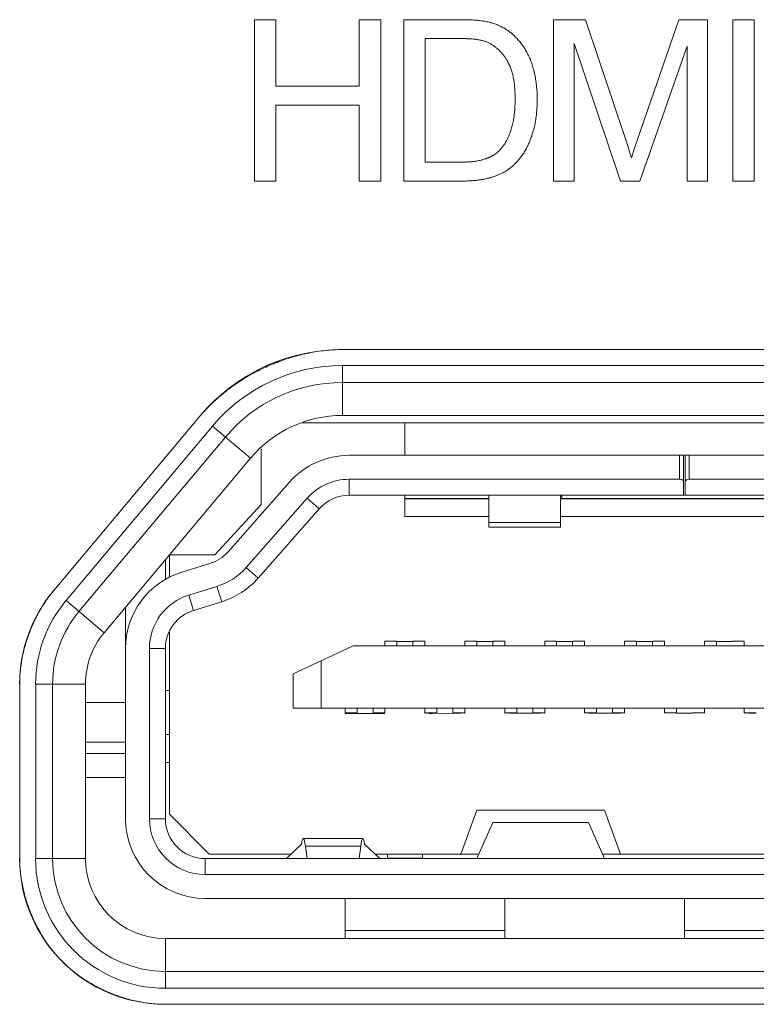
# Model space of a CAD drawing. Header units: millimetres. Extents: x 3925 to 5043, y -86 to 778.
# Tile 257 of 325: x 4795.3 to 4797.61, y 374.3 to 377.38. Entities that reach past the tile are written whole.
import ezdxf

# ---------------------------------------------------------------- set-up
doc = ezdxf.new("R2010")
doc.units = ezdxf.units.MM
doc.header["$LTSCALE"] = 46.255
for name, color, linetype in [('11_190F4G00BDXF_CONTINUOUS_LINE', 7, 'CONTINUOUS'), ('H30K-IO-LABEDXF_CONTINUOUS_LINE', 7, 'CONTINUOUS'), ('H30K-REAR-CODXF_CONTINUOUS_LINE', 7, 'CONTINUOUS'), ('H60-LSM-BASEDXF_CONTINUOUS_LINE', 7, 'CONTINUOUS'), ('LABEL-IO-H30DXF_CONTINUOUS_LINE', 7, 'CONTINUOUS')]:
    doc.layers.add(name, color=color, linetype=linetype)

msp = doc.modelspace()

# ---------------------------------------------------------------- linework, layer by layer
at = {"layer": '11_190F4G00BDXF_CONTINUOUS_LINE', "color": 7, "linetype": 'Continuous', "lineweight": 0}
for p, q in [((4796.1883, 376.1223), (4798.8294, 376.1223)), ((4796.5088, 376.1223), (4796.5088, 376.021)), ((4796.0588, 375.8666), (4796.0588, 376.0415)), ((4797.3836, 376.021), (4796.3341, 376.021)), ((4797.3688, 375.946), (4797.3688, 376.021)), ((4797.3813, 375.896), (4797.3813, 376.021)), ((4797.3863, 375.896), (4797.3863, 376.021)), ((4798.6836, 376.021), (4797.3863, 376.021)), ((4797.3988, 376.021), (4797.3988, 375.946)), ((4795.9554, 375.7191), (4796.1464, 375.9362)), ((4796.3341, 375.896), (4796.3341, 375.946)), ((4796.3341, 375.946), (4797.3688, 375.946)), ((4797.3988, 375.946), (4798.6836, 375.946)), ((4796.2027, 375.8866), (4796.0117, 375.6696)), ((4796.2403, 375.8536), (4796.2027, 375.8866)), ((4796.3341, 375.896), (4798.6836, 375.896)), ((4796.5088, 375.896), (4796.5088, 375.8298)), ((4796.7713, 375.8856), (4796.5088, 375.8856)), ((4796.5088, 375.8848), (4796.7713, 375.8848)), ((4796.7713, 375.896), (4796.7713, 375.796)), ((4796.9963, 375.796), (4796.9963, 375.896)), ((4798.0213, 375.8856), (4796.9963, 375.8856)), ((4796.9963, 375.8848), (4798.0213, 375.8848)), ((4797.0002, 375.8856), (4797.0002, 375.896)), ((4796.0588, 375.8666), (4795.9138, 375.7098)), ((4796.2403, 375.8536), (4796.0493, 375.6365)), ((4796.7713, 375.8298), (4796.5088, 375.8298)), ((4798.0213, 375.8298), (4796.9963, 375.8298)), ((4796.7713, 375.811), (4796.9963, 375.811)), ((4796.7713, 375.796), (4796.9963, 375.796)), ((4795.7588, 375.6939), (4795.7588, 375.6323)), ((4795.9138, 375.7098), (4795.7713, 375.7098)), ((4795.7713, 375.6394), (4795.7713, 375.7088)), ((4795.8103, 375.6551), (4795.8983, 375.6822)), ((4796.0493, 375.6365), (4796.0117, 375.6696)), ((4795.8324, 375.5834), (4795.9204, 375.6105)), ((4795.9204, 375.6105), (4795.9351, 375.5627)), ((4795.8471, 375.5357), (4795.8324, 375.5834)), ((4795.6338, 374.8835), (4795.6338, 375.545)), ((4795.9351, 375.5627), (4795.8471, 375.5357)), ((4795.7713, 374.8973), (4795.7713, 375.4688)), ((4795.7088, 375.4162), (4795.7088, 374.8835)), ((4795.7088, 375.4162), (4795.7588, 375.4162)), ((4795.7588, 375.4162), (4795.7588, 374.8835)), ((4796.1588, 375.3373), (4796.3463, 375.4248)), ((4798.6713, 375.4248), (4796.3463, 375.4248)), ((4796.4463, 375.4393), (4796.4463, 375.4248)), ((4796.4838, 375.4393), (4796.4463, 375.4393)), ((4796.4838, 375.4248), (4796.4838, 375.4393)), ((4796.5338, 375.4377), (4796.4838, 375.4377)), ((4796.5338, 375.4377), (4796.4838, 375.4377)), ((4796.5338, 375.4393), (4796.5713, 375.4393)), ((4796.5338, 375.4377), (4796.5338, 375.4344)), ((4796.5338, 375.4344), (4796.5338, 375.4248)), ((4796.5713, 375.4248), (4796.5713, 375.4393)), ((4796.6963, 375.4393), (4796.6963, 375.4248)), ((4796.7338, 375.4393), (4796.6963, 375.4393)), ((4796.7338, 375.4248), (4796.7338, 375.4393)), ((4796.7838, 375.4378), (4796.7338, 375.4378)), ((4796.7838, 375.4378), (4796.7338, 375.4378)), ((4796.7838, 375.4393), (4796.8213, 375.4393)), ((4796.7838, 375.4393), (4796.8213, 375.4393)), ((4796.7838, 375.4378), (4796.7838, 375.4345)), ((4796.7838, 375.4345), (4796.7838, 375.4248)), ((4796.8213, 375.4248), (4796.8213, 375.4393)), ((4796.9463, 375.4393), (4796.9463, 375.4248)), ((4796.9838, 375.4393), (4796.9463, 375.4393)), ((4796.9838, 375.4248), (4796.9838, 375.4393)), ((4797.0338, 375.4379), (4796.9838, 375.4379)), ((4797.0338, 375.4379), (4796.9838, 375.4379)), ((4797.0338, 375.4393), (4797.0713, 375.4393)), ((4797.0338, 375.4393), (4797.0713, 375.4393)), ((4797.0338, 375.4379), (4797.0338, 375.4345)), ((4797.0338, 375.4345), (4797.0338, 375.4248)), ((4797.0713, 375.4248), (4797.0713, 375.4393)), ((4797.1963, 375.4393), (4797.1963, 375.4248)), ((4797.2338, 375.4393), (4797.1963, 375.4393)), ((4797.2338, 375.4248), (4797.2338, 375.4393)), ((4797.2838, 375.438), (4797.2338, 375.4379)), ((4797.2838, 375.4379), (4797.2338, 375.4379)), ((4797.2838, 375.4393), (4797.3213, 375.4393)), ((4797.2838, 375.4393), (4797.3213, 375.4393)), ((4797.2838, 375.438), (4797.2838, 375.4346)), ((4797.2838, 375.4346), (4797.2838, 375.4248)), ((4797.3213, 375.4248), (4797.3213, 375.4393)), ((4797.4463, 375.4393), (4797.4463, 375.4248)), ((4797.4839, 375.4393), (4797.4463, 375.4393)), ((4797.4838, 375.4248), (4797.4838, 375.4393)), ((4797.5338, 375.438), (4797.4838, 375.438)), ((4797.5338, 375.4393), (4797.5713, 375.4393)), ((4797.5338, 375.4393), (4797.5713, 375.4393)), ((4797.5713, 375.4248), (4797.5713, 375.4393)), ((4796.2463, 375.3781), (4796.2463, 375.2298)), ((4796.1588, 375.3373), (4796.1588, 375.2298)), ((4795.7713, 375.2848), (4795.7588, 375.2848)), ((4796.1588, 375.2298), (4798.8588, 375.2298)), ((4796.3213, 375.2298), (4796.3213, 375.2148)), ((4796.3589, 375.2298), (4796.3589, 375.2132)), ((4796.4089, 375.2132), (4796.4089, 375.2298)), ((4796.4463, 375.2148), (4796.4463, 375.2298)), ((4796.5713, 375.2298), (4796.5713, 375.2148)), ((4796.6089, 375.2298), (4796.6089, 375.2132)), ((4796.6589, 375.2133), (4796.6589, 375.2298)), ((4796.6963, 375.2148), (4796.6963, 375.2298)), ((4796.8213, 375.2298), (4796.8213, 375.2148)), ((4796.8589, 375.2298), (4796.8589, 375.2133)), ((4796.9089, 375.2133), (4796.9089, 375.2298)), ((4796.9463, 375.2148), (4796.9463, 375.2298)), ((4797.0713, 375.2298), (4797.0713, 375.2148)), ((4797.1089, 375.2298), (4797.1089, 375.2134)), ((4797.1589, 375.2134), (4797.1589, 375.2298)), ((4797.1963, 375.2148), (4797.1963, 375.2298)), ((4797.3213, 375.2298), (4797.3213, 375.2148)), ((4797.3589, 375.2298), (4797.3589, 375.2135)), ((4797.4463, 375.2148), (4797.4463, 375.2298)), ((4797.5713, 375.2298), (4797.5713, 375.2148)), ((4796.3222, 375.2132), (4796.3213, 375.2148)), ((4796.3588, 375.2148), (4796.3213, 375.2148)), ((4796.3222, 375.2132), (4796.3435, 375.2132)), ((4796.3338, 375.2148), (4796.3339, 375.2132)), ((4796.422, 375.2132), (4796.3435, 375.2132)), ((4796.4463, 375.2148), (4796.4089, 375.2148)), ((4796.4463, 375.2132), (4796.422, 375.2132)), ((4796.4463, 375.2132), (4796.4462, 375.2131)), ((4796.5714, 375.214), (4796.5712, 375.2132)), ((4796.6088, 375.2148), (4796.5713, 375.2148)), ((4796.5942, 375.2132), (4796.5837, 375.2132)), ((4796.6724, 375.2133), (4796.5942, 375.2132)), ((4796.6963, 375.2148), (4796.6589, 375.2148)), ((4796.6837, 375.2133), (4796.6724, 375.2133)), ((4796.6963, 375.2133), (4796.6962, 375.2132)), ((4796.8214, 375.214), (4796.8212, 375.2132)), ((4796.8588, 375.2148), (4796.8213, 375.2148)), ((4796.8433, 375.2133), (4796.834, 375.2133)), ((4796.9245, 375.2133), (4796.8433, 375.2133)), ((4796.9463, 375.2148), (4796.9089, 375.2148)), ((4796.9337, 375.2133), (4796.9245, 375.2133)), ((4796.9463, 375.2133), (4796.9462, 375.2133)), ((4797.0714, 375.2141), (4797.0712, 375.2133)), ((4797.1088, 375.2148), (4797.0713, 375.2148)), ((4797.0934, 375.2134), (4797.084, 375.2134)), ((4797.1735, 375.2134), (4797.0934, 375.2134)), ((4797.1963, 375.2148), (4797.1589, 375.2148)), ((4797.1837, 375.2134), (4797.1735, 375.2134)), ((4797.1963, 375.2134), (4797.1962, 375.2133)), ((4797.3214, 375.2141), (4797.3212, 375.2134)), ((4797.3589, 375.2148), (4797.3213, 375.2148)), ((4797.4089, 375.2135), (4797.3589, 375.2135)), ((4797.4089, 375.2148), (4797.4463, 375.2148)), ((4797.4462, 375.2134), (4797.4464, 375.2141)), ((4797.5714, 375.2141), (4797.5712, 375.2135)), ((4797.6089, 375.2148), (4797.5713, 375.2148)), ((4797.5935, 375.2135), (4797.5842, 375.2135)), ((4797.6089, 375.2136), (4797.5935, 375.2135)), ((4795.7588, 375.1473), (4795.7713, 375.1473)), ((4795.7713, 375.0598), (4795.7588, 375.0598)), ((4795.8963, 374.7723), (4795.7713, 374.8973)), ((4796.7338, 374.9098), (4796.6838, 374.7723)), ((4796.7338, 374.9098), (4797.1338, 374.9098)), ((4797.1839, 374.7723), (4797.1338, 374.9098)), ((4795.7088, 374.8835), (4795.7588, 374.8835)), ((4796.7338, 374.7585), (4796.7838, 374.871)), ((4796.7838, 374.871), (4797.0838, 374.871)), ((4797.0838, 374.871), (4797.1338, 374.7585)), ((4796.185, 374.8041), (4796.1376, 374.7585)), ((4796.377, 374.821), (4796.1907, 374.821)), ((4796.2024, 374.7585), (4796.1974, 374.7971)), ((4796.1974, 374.7971), (4796.3703, 374.7971)), ((4796.3703, 374.7971), (4796.3653, 374.7585)), ((4796.4301, 374.7585), (4796.3827, 374.8041)), ((4796.1519, 374.7723), (4795.8963, 374.7723)), ((4796.74, 374.7723), (4796.4158, 374.7723)), ((4796.4538, 374.7723), (4796.4538, 374.7598)), ((4796.5638, 374.7598), (4796.5638, 374.7723)), ((4797.89, 374.7723), (4797.1277, 374.7723)), ((4795.8838, 374.7085), (4795.8838, 374.7585)), ((4795.8838, 374.7585), (4799.1338, 374.7585)), ((4796.5638, 374.7598), (4796.4538, 374.7598)), ((4795.8838, 374.7085), (4799.1338, 374.7085)), ((4795.8838, 374.6335), (4799.1338, 374.6335)), ((4796.3213, 374.6335), (4796.3213, 374.5085)), ((4796.8213, 374.5085), (4796.8213, 374.6335)), ((4797.3838, 374.6335), (4797.3838, 374.5085)), ((4796.8213, 374.5335), (4796.3213, 374.5335)), ((4797.6338, 374.5335), (4797.3838, 374.5335))]:
    msp.add_line(p, q, dxfattribs=at)
for centre, radius, start, end in [((4796.3341, 375.771), 0.25, 90, 138.6522), ((4796.3341, 375.771), 0.175, 90, 138.6522), ((4796.3341, 375.771), 0.125, 90, 138.6522), ((4795.8616, 375.8017), 0.125, 287.1027, 318.6522), ((4795.8616, 375.8017), 0.2, 287.1027, 318.6522), ((4795.8838, 375.4162), 0.25, 107.1027, 180), ((4795.8616, 375.8017), 0.25, 287.1027, 318.6522), ((4795.8838, 375.4162), 0.175, 107.1027, 180), ((4795.8838, 375.4162), 0.125, 107.1027, 180), ((4795.8838, 374.8835), 0.25, 180, 270), ((4795.8838, 374.8835), 0.175, 180, 270), ((4795.8838, 374.8835), 0.125, 180, 270)]:
    msp.add_arc(centre, radius, start, end, dxfattribs=at)
for centre, major_axis, ratio, start_param, end_param in [((4797.3688, 375.9388), (0.0125, 0), 0.57735, 0.415523, 1.570796), ((4797.3988, 375.9388), (0.0125, 0), 0.57735, 1.570796, 3.141593), ((4796.1907, 374.646), (0, 0.175), 0.075758, -0.528557, 0.442911), ((4796.377, 374.646), (0, 0.175), 0.075758, 5.840274, 6.811742)]:
    msp.add_ellipse(centre, major_axis=major_axis, ratio=ratio, start_param=start_param, end_param=end_param, dxfattribs=at)
at = {"layer": 'H30K-IO-LABEDXF_CONTINUOUS_LINE', "color": 7, "linetype": 'Continuous', "lineweight": 0}
for p, q in [((4796.0378, 376.8796), (4796.0378, 377.3848)), ((4796.0378, 377.3848), (4796.1048, 377.3848)), ((4796.1048, 377.3848), (4796.1048, 377.1766)), ((4796.3659, 377.1766), (4796.3659, 377.3848)), ((4796.3659, 377.3848), (4796.4329, 377.3848)), ((4796.4329, 377.3848), (4796.4329, 376.8796)), ((4796.5053, 376.8796), (4796.5053, 377.3848)), ((4796.5053, 377.3848), (4796.6869, 377.3848)), ((4796.9742, 376.8796), (4796.9742, 377.3848)), ((4796.9742, 377.3848), (4797.0744, 377.3848)), ((4797.0744, 377.3848), (4797.2, 377.0085)), ((4797.2389, 377.0155), (4797.3666, 377.3848)), ((4797.3666, 377.3848), (4797.4561, 377.3848)), ((4797.4561, 377.3848), (4797.4561, 376.8796)), ((4797.5354, 376.8796), (4797.5354, 377.3848)), ((4797.5354, 377.3848), (4797.6025, 377.3848)), ((4797.6025, 377.3848), (4797.6025, 376.8796)), ((4796.5723, 377.3255), (4796.5723, 376.9389)), ((4796.6783, 377.3255), (4796.5723, 377.3255)), ((4796.6892, 377.3255), (4796.6783, 377.3255)), ((4797.0384, 377.31), (4797.0384, 376.8796)), ((4797.1842, 376.8796), (4797.0384, 377.31)), ((4797.3919, 377.3022), (4797.2444, 376.8796)), ((4797.3919, 376.8796), (4797.3919, 377.3022)), ((4796.1048, 377.1766), (4796.3659, 377.1766)), ((4796.1048, 377.1174), (4796.1048, 376.8796)), ((4796.3659, 377.1174), (4796.1048, 377.1174)), ((4796.3659, 376.8796), (4796.3659, 377.1174)), ((4797.2297, 376.9885), (4797.2389, 377.0155)), ((4797.2, 377.0085), (4797.2062, 376.9899)), ((4797.2238, 376.9705), (4797.2297, 376.9885)), ((4796.5723, 376.9389), (4796.683, 376.9389)), ((4796.683, 376.9389), (4796.6888, 376.9389)), ((4796.1048, 376.8796), (4796.0378, 376.8796)), ((4796.4329, 376.8796), (4796.3659, 376.8796)), ((4796.6915, 376.8796), (4796.5053, 376.8796)), ((4797.0384, 376.8796), (4796.9742, 376.8796)), ((4797.2444, 376.8796), (4797.1842, 376.8796)), ((4797.4561, 376.8796), (4797.3919, 376.8796)), ((4797.6025, 376.8796), (4797.5354, 376.8796)), ((4796.3131, 376.352), (4798.7047, 376.352)), ((4795.4095, 375.5981), (4795.868, 376.1444)), ((4795.3028, 374.7584), (4795.3028, 375.3049)), ((4795.3175, 374.6475), (4795.3133, 374.6649)), ((4795.6643, 374.3131), (4795.6489, 374.3168)), ((4799.2589, 374.3023), (4795.7589, 374.3023))]:
    msp.add_line(p, q, dxfattribs=at)
for points in [[(4796.6869, 377.3848), (4796.6944, 377.3847), (4796.6982, 377.3847), (4796.702, 377.3846), (4796.7057, 377.3845), (4796.7095, 377.3844), (4796.7133, 377.3843), (4796.7171, 377.3842), (4796.7208, 377.384), (4796.7246, 377.3838), (4796.7284, 377.3835), (4796.7321, 377.3832), (4796.7359, 377.3829), (4796.7396, 377.3825), (4796.7434, 377.3821), (4796.7471, 377.3816), (4796.7508, 377.3811), (4796.7546, 377.3805), (4796.7583, 377.3799), (4796.7619, 377.3792), (4796.7656, 377.3784), (4796.7693, 377.3776)], [(4796.7693, 377.3776), (4796.7723, 377.3769), (4796.7752, 377.3761), (4796.7782, 377.3753), (4796.7812, 377.3745), (4796.7841, 377.3735), (4796.787, 377.3726), (4796.79, 377.3716), (4796.7929, 377.3705), (4796.7957, 377.3694), (4796.7986, 377.3683), (4796.8015, 377.3671), (4796.8043, 377.3658), (4796.8071, 377.3645), (4796.8099, 377.3632), (4796.8127, 377.3618), (4796.8154, 377.3603), (4796.8181, 377.3588), (4796.8208, 377.3573), (4796.8235, 377.3557), (4796.8261, 377.3541), (4796.8287, 377.3524), (4796.8312, 377.3507), (4796.8337, 377.3489), (4796.8362, 377.3471), (4796.8386, 377.3452), (4796.841, 377.3433), (4796.8434, 377.3414)], [(4796.7647, 377.3152), (4796.7622, 377.3161), (4796.7596, 377.317), (4796.757, 377.3178), (4796.7544, 377.3186), (4796.7518, 377.3193), (4796.7492, 377.32), (4796.7465, 377.3206), (4796.7439, 377.3212), (4796.7412, 377.3217), (4796.7385, 377.3222), (4796.7358, 377.3227), (4796.7331, 377.3231), (4796.7304, 377.3234), (4796.7277, 377.3237), (4796.725, 377.324), (4796.7222, 377.3243), (4796.7195, 377.3245), (4796.7167, 377.3247), (4796.714, 377.3249), (4796.7112, 377.325), (4796.7085, 377.3251), (4796.7057, 377.3252), (4796.703, 377.3253), (4796.7002, 377.3254), (4796.6975, 377.3254), (4796.6947, 377.3255), (4796.6892, 377.3255)], [(4796.8434, 377.3414), (4796.8462, 377.3389), (4796.849, 377.3364), (4796.8517, 377.3338), (4796.8544, 377.3312), (4796.8571, 377.3285), (4796.8597, 377.3258), (4796.8622, 377.323), (4796.8647, 377.3201), (4796.8672, 377.3172), (4796.8696, 377.3143), (4796.8719, 377.3113), (4796.8742, 377.3082), (4796.8765, 377.3052), (4796.8786, 377.302), (4796.8808, 377.2989), (4796.8828, 377.2957), (4796.8849, 377.2925), (4796.8868, 377.2892), (4796.8887, 377.2859), (4796.8906, 377.2826), (4796.8923, 377.2792), (4796.8941, 377.2758), (4796.8957, 377.2724), (4796.8973, 377.269), (4796.8989, 377.2655), (4796.9004, 377.2621), (4796.9018, 377.2586), (4796.9031, 377.2551)], [(4796.8278, 377.258), (4796.8266, 377.2601), (4796.8253, 377.2621), (4796.8239, 377.2642), (4796.8225, 377.2662), (4796.8211, 377.2683), (4796.8196, 377.2703), (4796.8182, 377.2723), (4796.8166, 377.2743), (4796.8151, 377.2762), (4796.8135, 377.2782), (4796.8119, 377.2801), (4796.8103, 377.282), (4796.8086, 377.2838), (4796.8069, 377.2857), (4796.8051, 377.2875), (4796.8034, 377.2892), (4796.8016, 377.291), (4796.7998, 377.2927), (4796.7979, 377.2944), (4796.796, 377.296), (4796.7941, 377.2976), (4796.7922, 377.2992), (4796.7902, 377.3007), (4796.7882, 377.3022), (4796.7862, 377.3036), (4796.7842, 377.305), (4796.7821, 377.3063), (4796.78, 377.3076), (4796.7779, 377.3088), (4796.7758, 377.31), (4796.7736, 377.3112), (4796.7714, 377.3123), (4796.7692, 377.3133), (4796.767, 377.3142), (4796.7647, 377.3152)], [(4796.8538, 377.136), (4796.8538, 377.1395), (4796.8538, 377.1431), (4796.8537, 377.1467), (4796.8537, 377.1503), (4796.8535, 377.1539), (4796.8534, 377.1576), (4796.8532, 377.1612), (4796.853, 377.1648), (4796.8528, 377.1685), (4796.8525, 377.1721), (4796.8521, 377.1758), (4796.8518, 377.1794), (4796.8514, 377.183), (4796.8509, 377.1867), (4796.8504, 377.1903), (4796.8499, 377.1939), (4796.8493, 377.1975), (4796.8486, 377.201), (4796.8479, 377.2046), (4796.8472, 377.2081), (4796.8463, 377.2117), (4796.8455, 377.2152), (4796.8445, 377.2187), (4796.8435, 377.2221), (4796.8425, 377.2255), (4796.8413, 377.2289), (4796.8401, 377.2323), (4796.8388, 377.2357), (4796.8375, 377.239), (4796.8361, 377.2422), (4796.8346, 377.2455), (4796.833, 377.2487), (4796.8314, 377.2518), (4796.8297, 377.2549), (4796.8278, 377.258)], [(4796.9031, 377.2551), (4796.9048, 377.2505), (4796.9064, 377.2459), (4796.9079, 377.2413), (4796.9094, 377.2366), (4796.9107, 377.2319), (4796.912, 377.2272), (4796.9132, 377.2224), (4796.9143, 377.2177), (4796.9154, 377.2129), (4796.9163, 377.2081), (4796.9172, 377.2032), (4796.9181, 377.1984), (4796.9188, 377.1936), (4796.9195, 377.1887), (4796.9201, 377.1838), (4796.9207, 377.1789), (4796.9212, 377.174), (4796.9216, 377.1691), (4796.922, 377.1642), (4796.9223, 377.1593), (4796.9226, 377.1545), (4796.9228, 377.1496), (4796.9229, 377.1447), (4796.923, 377.1398), (4796.923, 377.1349)], [(4796.8405, 377.0385), (4796.8417, 377.0422), (4796.8429, 377.046), (4796.8439, 377.0498), (4796.8449, 377.0536), (4796.8459, 377.0574), (4796.8467, 377.0613), (4796.8476, 377.0651), (4796.8483, 377.069), (4796.849, 377.0729), (4796.8497, 377.0768), (4796.8503, 377.0807), (4796.8508, 377.0846), (4796.8513, 377.0886), (4796.8517, 377.0925), (4796.8521, 377.0964), (4796.8525, 377.1004), (4796.8528, 377.1043), (4796.853, 377.1083), (4796.8533, 377.1123), (4796.8534, 377.1162), (4796.8536, 377.1202), (4796.8537, 377.1241), (4796.8538, 377.1281), (4796.8538, 377.132), (4796.8538, 377.136)], [(4796.923, 377.1349), (4796.923, 377.1304), (4796.9229, 377.126), (4796.9228, 377.1215), (4796.9227, 377.117), (4796.9225, 377.1125), (4796.9222, 377.108), (4796.9219, 377.1035), (4796.9216, 377.099), (4796.9212, 377.0946), (4796.9208, 377.0901), (4796.9203, 377.0856), (4796.9197, 377.0812), (4796.9191, 377.0767), (4796.9184, 377.0723), (4796.9177, 377.0678), (4796.9169, 377.0634), (4796.9161, 377.059), (4796.9152, 377.0546), (4796.9142, 377.0502), (4796.9131, 377.0459), (4796.912, 377.0416), (4796.9108, 377.0372), (4796.9096, 377.033)], [(4796.8036, 376.9744), (4796.8054, 376.9762), (4796.8071, 376.9781), (4796.8088, 376.98), (4796.8105, 376.9819), (4796.8121, 376.9839), (4796.8137, 376.9859), (4796.8153, 376.988), (4796.8168, 376.99), (4796.8182, 376.9921), (4796.8197, 376.9943), (4796.8211, 376.9964), (4796.8225, 376.9986), (4796.8238, 377.0008), (4796.8251, 377.0031), (4796.8263, 377.0053), (4796.8276, 377.0076), (4796.8288, 377.0099), (4796.8299, 377.0122), (4796.831, 377.0146), (4796.8321, 377.0169), (4796.8332, 377.0193), (4796.8342, 377.0216), (4796.8352, 377.024), (4796.8362, 377.0264), (4796.8371, 377.0288), (4796.838, 377.0312), (4796.8389, 377.0336), (4796.8397, 377.0361), (4796.8405, 377.0385)], [(4796.9096, 377.033), (4796.9086, 377.0298), (4796.9076, 377.0267), (4796.9066, 377.0236), (4796.9056, 377.0205), (4796.9045, 377.0174), (4796.9034, 377.0144), (4796.9023, 377.0113), (4796.9011, 377.0082), (4796.8999, 377.0052), (4796.8986, 377.0022), (4796.8974, 376.9991), (4796.896, 376.9961), (4796.8947, 376.9932), (4796.8933, 376.9902), (4796.8918, 376.9873), (4796.8904, 376.9843), (4796.8889, 376.9815), (4796.8873, 376.9786), (4796.8857, 376.9757), (4796.884, 376.9729), (4796.8824, 376.9701), (4796.8806, 376.9674), (4796.8788, 376.9647), (4796.877, 376.962), (4796.8751, 376.9593)], [(4797.2062, 376.9899), (4797.2121, 376.9712), (4797.2151, 376.9618), (4797.218, 376.9524)], [(4796.7583, 376.9482), (4796.7601, 376.9487), (4796.7618, 376.9493), (4796.7635, 376.9499), (4796.7652, 376.9506), (4796.7669, 376.9512), (4796.7686, 376.9519), (4796.7703, 376.9526), (4796.7719, 376.9534), (4796.7736, 376.9541), (4796.7753, 376.9549), (4796.7769, 376.9557), (4796.7785, 376.9565), (4796.7802, 376.9574), (4796.7818, 376.9582), (4796.7834, 376.9591), (4796.7849, 376.9601), (4796.7865, 376.961), (4796.7881, 376.962), (4796.7896, 376.963), (4796.7911, 376.964), (4796.7926, 376.965), (4796.794, 376.9661), (4796.7955, 376.9672), (4796.7969, 376.9683), (4796.7983, 376.9695), (4796.7997, 376.9707), (4796.801, 376.9719), (4796.8023, 376.9731), (4796.8036, 376.9744)], [(4796.8751, 376.9593), (4796.8736, 376.9572), (4796.872, 376.9552), (4796.8704, 376.9531), (4796.8688, 376.951), (4796.8672, 376.949), (4796.8655, 376.947), (4796.8638, 376.945), (4796.8621, 376.943), (4796.8604, 376.941), (4796.8586, 376.9391), (4796.8568, 376.9372), (4796.855, 376.9353), (4796.8531, 376.9334), (4796.8513, 376.9316), (4796.8494, 376.9298), (4796.8475, 376.928), (4796.8455, 376.9263), (4796.8435, 376.9246), (4796.8415, 376.9229), (4796.8395, 376.9213), (4796.8375, 376.9196), (4796.8354, 376.9181), (4796.8333, 376.9165), (4796.8312, 376.915), (4796.829, 376.9136)], [(4797.218, 376.9524), (4797.2208, 376.9614), (4797.2238, 376.9705)], [(4796.6888, 376.9389), (4796.6918, 376.939), (4796.6947, 376.939), (4796.6977, 376.9391), (4796.7006, 376.9392), (4796.7035, 376.9393), (4796.7065, 376.9395), (4796.7094, 376.9396), (4796.7124, 376.9398), (4796.7153, 376.94), (4796.7182, 376.9403), (4796.7212, 376.9406), (4796.7241, 376.9409), (4796.727, 376.9413), (4796.7299, 376.9417), (4796.7328, 376.9421), (4796.7357, 376.9426), (4796.7386, 376.9431), (4796.7414, 376.9437), (4796.7443, 376.9443), (4796.7471, 376.945), (4796.75, 376.9457), (4796.7528, 376.9464), (4796.7556, 376.9473), (4796.7583, 376.9482)], [(4796.829, 376.9136), (4796.8268, 376.9121), (4796.8246, 376.9107), (4796.8224, 376.9094), (4796.8201, 376.9081), (4796.8179, 376.9068), (4796.8155, 376.9055), (4796.8132, 376.9043), (4796.8109, 376.9031), (4796.8085, 376.902), (4796.8061, 376.9009), (4796.8037, 376.8998), (4796.8013, 376.8988), (4796.7989, 376.8978), (4796.7964, 376.8968), (4796.7939, 376.8959), (4796.7915, 376.895), (4796.789, 376.8941), (4796.7865, 376.8932), (4796.784, 376.8924), (4796.7815, 376.8916), (4796.7789, 376.8909), (4796.7764, 376.8902), (4796.7739, 376.8895), (4796.7714, 376.8888), (4796.7688, 376.8882)], [(4796.7688, 376.8882), (4796.765, 376.8873), (4796.7612, 376.8865), (4796.7574, 376.8857), (4796.7536, 376.885), (4796.7498, 376.8843), (4796.7459, 376.8837), (4796.742, 376.8831), (4796.7382, 376.8826), (4796.7343, 376.8821), (4796.7304, 376.8817), (4796.7265, 376.8813), (4796.7227, 376.881), (4796.7188, 376.8807), (4796.7149, 376.8804), (4796.711, 376.8802), (4796.7071, 376.88), (4796.7032, 376.8799), (4796.6993, 376.8797), (4796.6954, 376.8797), (4796.6915, 376.8796)], [(4796.1677, 376.3317), (4796.1714, 376.3327), (4796.1751, 376.3337), (4796.1788, 376.3346), (4796.1825, 376.3356), (4796.1862, 376.3365), (4796.19, 376.3373), (4796.1937, 376.3382), (4796.1974, 376.339), (4796.2011, 376.3398)], [(4796.2011, 376.3398), (4796.2077, 376.3412), (4796.2143, 376.3425), (4796.2209, 376.3437), (4796.2275, 376.3448), (4796.2341, 376.3459), (4796.2407, 376.3468), (4796.2473, 376.3477), (4796.2539, 376.3485), (4796.2605, 376.3492), (4796.2671, 376.3499), (4796.2737, 376.3504), (4796.2803, 376.3509), (4796.2869, 376.3513), (4796.2935, 376.3516), (4796.3, 376.3518), (4796.3066, 376.3519), (4796.3131, 376.352)], [(4796.0401, 376.281), (4796.0448, 376.2835), (4796.0495, 376.2859), (4796.0542, 376.2883), (4796.059, 376.2906), (4796.0638, 376.2929), (4796.0686, 376.2952), (4796.0734, 376.2974), (4796.0782, 376.2996), (4796.0831, 376.3018), (4796.088, 376.3039), (4796.0928, 376.3059), (4796.0978, 376.3079)], [(4796.0978, 376.3079), (4796.103, 376.3101), (4796.1084, 376.3121), (4796.1137, 376.3142), (4796.119, 376.3161), (4796.1244, 376.3181), (4796.1297, 376.32), (4796.1351, 376.3218), (4796.1405, 376.3236), (4796.1459, 376.3253), (4796.1514, 376.327), (4796.1568, 376.3286), (4796.1622, 376.3302), (4796.1677, 376.3317)], [(4796.0058, 376.2615), (4796.0095, 376.2638), (4796.0133, 376.266), (4796.0171, 376.2683), (4796.0209, 376.2704), (4796.0247, 376.2726), (4796.0285, 376.2748), (4796.0323, 376.2769), (4796.0362, 376.279), (4796.0401, 376.281)], [(4795.9771, 376.2428), (4795.9802, 376.245), (4795.9834, 376.2471), (4795.9865, 376.2492), (4795.9897, 376.2513), (4795.9929, 376.2534), (4795.9961, 376.2555), (4795.9993, 376.2575), (4796.0026, 376.2595), (4796.0058, 376.2615)], [(4795.868, 376.1444), (4795.8722, 376.1494), (4795.8765, 376.1543), (4795.8809, 376.1592), (4795.8853, 376.164), (4795.8899, 376.1688), (4795.8944, 376.1735), (4795.8991, 376.1782), (4795.9038, 376.1829), (4795.9086, 376.1875), (4795.9135, 376.192), (4795.9184, 376.1965), (4795.9234, 376.2009), (4795.9284, 376.2053), (4795.9335, 376.2096), (4795.9387, 376.2139), (4795.9439, 376.2181), (4795.9491, 376.2223)], [(4795.9491, 376.2223), (4795.9522, 376.2247), (4795.9552, 376.227), (4795.9583, 376.2293), (4795.9614, 376.2316), (4795.9645, 376.2339), (4795.9676, 376.2362), (4795.9708, 376.2384), (4795.9739, 376.2406), (4795.9771, 376.2428)], [(4795.3487, 375.5027), (4795.3513, 375.5081), (4795.354, 375.5135), (4795.3568, 375.5189), (4795.3596, 375.5242), (4795.3625, 375.5295), (4795.3655, 375.5347), (4795.3685, 375.5399), (4795.3716, 375.545), (4795.3747, 375.5501), (4795.3779, 375.5551), (4795.3812, 375.5601), (4795.3845, 375.5651), (4795.3879, 375.57), (4795.3914, 375.5748), (4795.3949, 375.5796), (4795.3985, 375.5843), (4795.4021, 375.5889), (4795.4058, 375.5935), (4795.4095, 375.5981)], [(4795.3143, 375.4039), (4795.3157, 375.4099), (4795.3172, 375.4159), (4795.3188, 375.4218), (4795.3205, 375.4278), (4795.3222, 375.4337), (4795.324, 375.4396), (4795.3259, 375.4455), (4795.3278, 375.4513), (4795.3299, 375.4571), (4795.332, 375.4629), (4795.3341, 375.4687), (4795.3364, 375.4745), (4795.3387, 375.4802), (4795.3411, 375.4859), (4795.3436, 375.4915), (4795.3461, 375.4971), (4795.3487, 375.5027)], [(4795.3028, 375.3049), (4795.3029, 375.3104), (4795.303, 375.3159), (4795.3032, 375.3214), (4795.3034, 375.3269), (4795.3037, 375.3324), (4795.3041, 375.3379), (4795.3046, 375.3434), (4795.3051, 375.3489), (4795.3057, 375.3544), (4795.3064, 375.3599), (4795.3072, 375.3655), (4795.308, 375.371), (4795.3089, 375.3765), (4795.3098, 375.382), (4795.3109, 375.3875), (4795.312, 375.393), (4795.3131, 375.3985), (4795.3143, 375.4039)], [(4795.3133, 374.6649), (4795.3122, 374.6701), (4795.3111, 374.6753), (4795.3102, 374.6805), (4795.3092, 374.6857), (4795.3084, 374.6909), (4795.3075, 374.6961), (4795.3068, 374.7013), (4795.3061, 374.7065), (4795.3055, 374.7117), (4795.3049, 374.7169), (4795.3044, 374.7221), (4795.304, 374.7273), (4795.3037, 374.7325), (4795.3034, 374.7377), (4795.3031, 374.7429), (4795.303, 374.7481), (4795.3029, 374.7532), (4795.3028, 374.7584)], [(4795.3434, 374.5734), (4795.3413, 374.5782), (4795.3393, 374.5831), (4795.3373, 374.5879), (4795.3354, 374.5928), (4795.3335, 374.5977), (4795.3316, 374.6026), (4795.3299, 374.6075), (4795.3281, 374.6125), (4795.3264, 374.6174), (4795.3248, 374.6224), (4795.3233, 374.6274), (4795.3217, 374.6324), (4795.3203, 374.6374), (4795.3189, 374.6424), (4795.3175, 374.6475)], [(4795.3546, 374.55), (4795.3533, 374.5526), (4795.352, 374.5552), (4795.3507, 374.5578), (4795.3495, 374.5604), (4795.3482, 374.563), (4795.347, 374.5656), (4795.3458, 374.5682), (4795.3446, 374.5708), (4795.3434, 374.5734)], [(4795.4042, 374.4722), (4795.4009, 374.4765), (4795.3976, 374.4808), (4795.3944, 374.4851), (4795.3912, 374.4895), (4795.3881, 374.4939), (4795.385, 374.4984), (4795.382, 374.5029), (4795.379, 374.5074), (4795.3761, 374.512), (4795.3732, 374.5166), (4795.3704, 374.5213), (4795.3676, 374.526), (4795.3649, 374.5308), (4795.3622, 374.5355), (4795.3596, 374.5403), (4795.3571, 374.5452), (4795.3546, 374.55)], [(4795.4364, 374.4359), (4795.4338, 374.4386), (4795.4312, 374.4412), (4795.4286, 374.4439), (4795.4261, 374.4466), (4795.4236, 374.4494), (4795.4211, 374.4521), (4795.4186, 374.4549), (4795.4161, 374.4578), (4795.4137, 374.4606), (4795.4113, 374.4635), (4795.4089, 374.4664), (4795.4065, 374.4693), (4795.4042, 374.4722)], [(4795.4771, 374.4003), (4795.474, 374.4027), (4795.4709, 374.4051), (4795.4679, 374.4075), (4795.4649, 374.41), (4795.4619, 374.4125), (4795.459, 374.415), (4795.4561, 374.4175), (4795.4532, 374.4201), (4795.4503, 374.4227), (4795.4475, 374.4253), (4795.4446, 374.4279), (4795.4419, 374.4306), (4795.4391, 374.4332), (4795.4364, 374.4359)], [(4795.5509, 374.3539), (4795.546, 374.3564), (4795.5411, 374.359), (4795.5363, 374.3616), (4795.5315, 374.3643), (4795.5268, 374.367), (4795.5221, 374.3698), (4795.5174, 374.3726), (4795.5127, 374.3755), (4795.5081, 374.3784), (4795.5036, 374.3814), (4795.499, 374.3844), (4795.4945, 374.3875), (4795.4901, 374.3906), (4795.4857, 374.3938), (4795.4814, 374.397), (4795.4771, 374.4003)], [(4795.5731, 374.3433), (4795.5703, 374.3446), (4795.5675, 374.3459), (4795.5647, 374.3472), (4795.5619, 374.3485), (4795.5591, 374.3498), (4795.5564, 374.3512), (4795.5536, 374.3525), (4795.5509, 374.3539)], [(4795.6489, 374.3168), (4795.6438, 374.3182), (4795.6386, 374.3196), (4795.6335, 374.3211), (4795.6284, 374.3226), (4795.6232, 374.3242), (4795.6181, 374.3259), (4795.6131, 374.3276), (4795.608, 374.3294), (4795.6029, 374.3312), (4795.5979, 374.3331), (4795.5929, 374.335), (4795.5879, 374.337), (4795.583, 374.3391), (4795.578, 374.3412), (4795.5731, 374.3433)], [(4795.7589, 374.3023), (4795.7537, 374.3024), (4795.7484, 374.3025), (4795.7432, 374.3026), (4795.738, 374.3029), (4795.7327, 374.3032), (4795.7275, 374.3036), (4795.7222, 374.304), (4795.7169, 374.3045), (4795.7117, 374.3051), (4795.7064, 374.3057), (4795.7011, 374.3064), (4795.6959, 374.3072), (4795.6906, 374.308), (4795.6853, 374.3089), (4795.6801, 374.3098), (4795.6748, 374.3109), (4795.6696, 374.3119), (4795.6643, 374.3131)]]:
    msp.add_lwpolyline(points, dxfattribs=at)
at = {"layer": 'H30K-REAR-CODXF_CONTINUOUS_LINE', "color": 7, "linetype": 'Continuous', "lineweight": 0}
for p, q in [((4796.313, 376.3021), (4796.313, 376.146)), ((4796.313, 376.3021), (4798.7047, 376.3021)), ((4796.313, 376.249), (4798.7047, 376.249)), ((4796.313, 376.146), (4798.7047, 376.146)), ((4795.4478, 375.566), (4795.9062, 376.1124)), ((4795.9062, 376.1124), (4796.0258, 376.0121)), ((4795.4884, 375.5319), (4795.9468, 376.0783)), ((4795.5673, 375.4657), (4796.0258, 376.0121)), ((4795.4478, 375.566), (4795.5673, 375.4657)), ((4795.3528, 374.7585), (4795.3528, 375.305)), ((4795.3528, 375.305), (4795.5088, 375.305)), ((4795.4058, 374.7585), (4795.4058, 375.305)), ((4795.5088, 374.7585), (4795.5088, 375.305)), ((4795.3528, 374.7585), (4795.5088, 374.7585)), ((4795.7588, 374.3524), (4795.7588, 374.5085)), ((4799.2588, 374.5085), (4795.7588, 374.5085)), ((4799.2588, 374.4055), (4795.7588, 374.4055)), ((4799.2588, 374.3524), (4795.7588, 374.3524))]:
    msp.add_line(p, q, dxfattribs=at)
for centre, radius, start, end in [((4796.313, 375.771), 0.5311, 90, 140), ((4796.313, 375.771), 0.478, 90, 140), ((4796.313, 375.771), 0.375, 90, 140), ((4795.7588, 375.305), 0.4061, 140, 180), ((4795.7588, 375.305), 0.353, 140, 180), ((4795.7588, 375.305), 0.25, 140, 180), ((4795.7588, 374.7585), 0.4061, 180, 270), ((4795.7588, 374.7585), 0.353, 180, 270), ((4795.7588, 374.7585), 0.25, 180, 270)]:
    msp.add_arc(centre, radius, start, end, dxfattribs=at)
at = {"layer": 'H60-LSM-BASEDXF_CONTINUOUS_LINE', "color": 7, "linetype": 'Continuous', "lineweight": 0}
for p, q in [((4795.6338, 375.2476), (4795.5088, 375.2476)), ((4795.6338, 375.1226), (4795.5088, 375.1226)), ((4795.5088, 375.087), (4795.6338, 375.087)), ((4795.5088, 375.012), (4795.6338, 375.012))]:
    msp.add_line(p, q, dxfattribs=at)
at = {"layer": 'LABEL-IO-H30DXF_CONTINUOUS_LINE', "color": 7, "linetype": 'Continuous', "lineweight": 0}
for p, q in [((4796.313, 376.3521), (4798.7047, 376.3521)), ((4795.4095, 375.5982), (4795.8679, 376.1445)), ((4795.3028, 374.7585), (4795.3028, 375.305)), ((4799.2588, 374.3024), (4795.7588, 374.3024))]:
    msp.add_line(p, q, dxfattribs=at)
for centre, radius, start, end in [((4796.313, 375.771), 0.5811, 90, 140), ((4795.7588, 375.305), 0.4561, 140, 180), ((4795.7588, 374.7585), 0.4561, 180, 270)]:
    msp.add_arc(centre, radius, start, end, dxfattribs=at)

doc.saveas('drawing.dxf')
